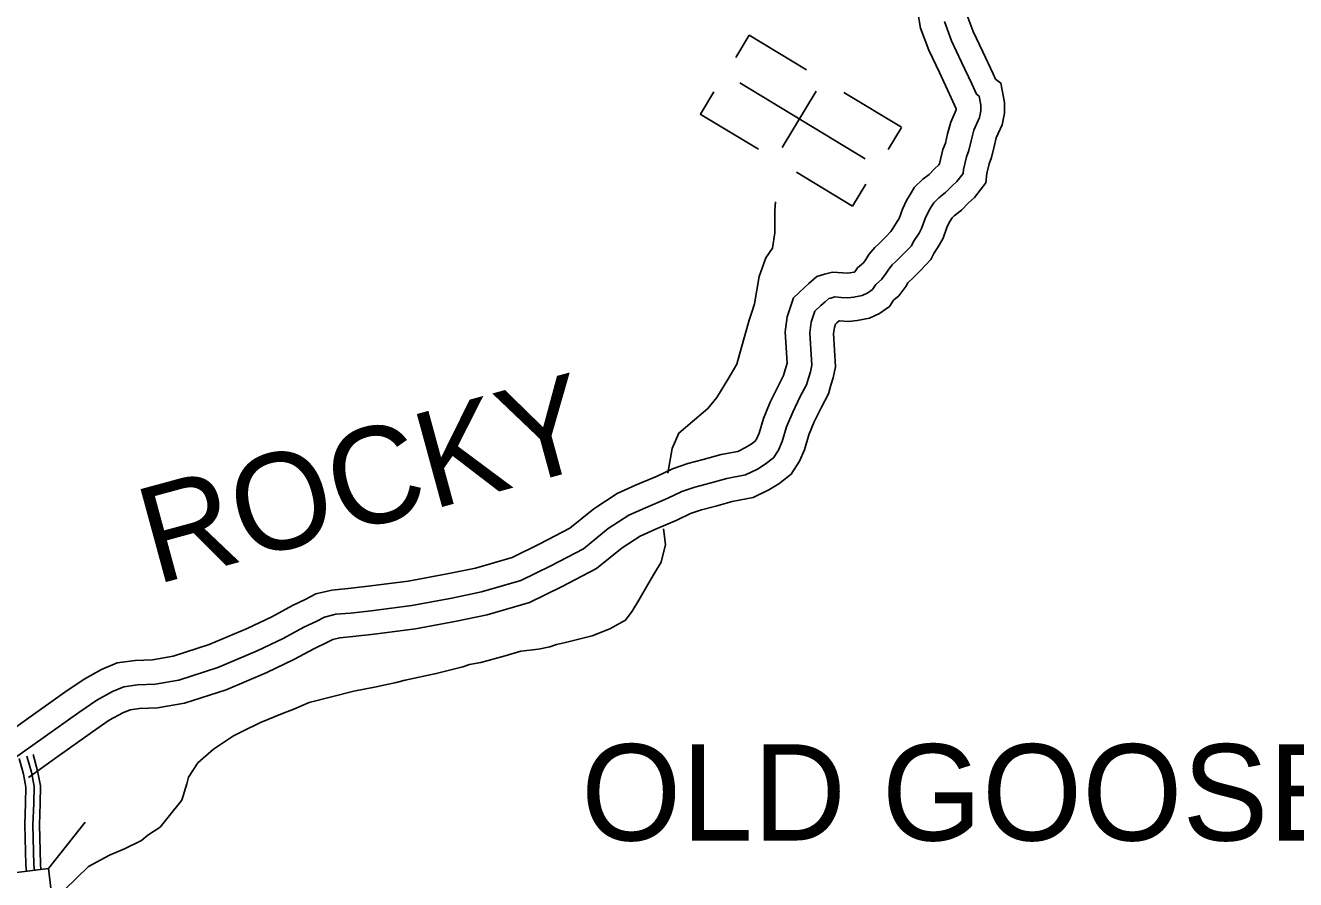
# Model space of a CAD drawing. Extents: x 1788175 to 1969470, y 584502 to 738744.
# Drawn here: x 1906980 to 1911857, y 617407 to 620687 of the extents above; entities that cross this region are included whole.
import ezdxf

# ---------------------------------------------------------------- set-up
doc = ezdxf.new("R2010")
doc.units = 0
for name, color, linetype in [('DESIGN - ROW - Right-of-Way and Easement Labels', 7, 'Continuous'), ('DESIGN - TRANSPORTATION - Text', 7, 'Continuous'), ('DESIGN - UTILITIES - Cable (Underground) with Text', 7, 'Continuous'), ('SURVEY - DRAINAGE - Storm Sewer', 7, 'Continuous'), ('SURVEY - PROPERTY - Owners', 7, 'Continuous'), ('SURVEY - TRANSPORTATION - Roads', 7, 'Continuous')]:
    doc.layers.add(name, color=color, linetype=linetype)

msp = doc.modelspace()

# ---------------------------------------------------------------- linework, layer by layer
at = {"layer": 'DESIGN - TRANSPORTATION - Text'}
for points in [[(1909860.2, 620009.9), (1909856.8, 619976.6), (1909856.8, 619891.1), (1909848.3, 619831.2), (1909822.6, 619794.9), (1909797, 619722.2), (1909779.9, 619617.4), (1909771.3, 619593.9), (1909758.5, 619555.5), (1909728.6, 619446.4), (1909711.5, 619386.6), (1909677.3, 619326.7), (1909634.5, 619258.3), (1909600.3, 619215.6), (1909549, 619172.8), (1909489.2, 619121.5), (1909463.5, 619061.7), (1909446.4, 618967.6)], [(1909429.3, 618753.9), (1909437.9, 618694), (1909420.8, 618625.6), (1909395.1, 618582.9), (1909369.5, 618540.1), (1909335.3, 618480.3), (1909309.6, 618437.5), (1909284, 618403.3), (1909224.1, 618369.1), (1909155.7, 618343.4), (1909053.1, 618317.8), (1909018.9, 618309.2), (1908993.3, 618300.7), (1908950.5, 618292.1), (1908882.1, 618283.6), (1908822.3, 618266.5), (1908728.2, 618240.8), (1908685.4, 618232.3), (1908659.8, 618223.7), (1908557.2, 618198.1), (1908437.5, 618172.4), (1908403.3, 618163.9), (1908326.3, 618146.8), (1908240.8, 618129.7), (1908069.8, 618086.9), (1908010, 618061.3), (1907967.2, 618044.2), (1907881.7, 618010), (1907864.6, 618001.4), (1907830.4, 617984.3), (1907779.1, 617958.7), (1907702.2, 617907.4), (1907641.5, 617855.1)], [(1907641.5, 617855.1), (1907605.3, 617800.5), (1907599.6, 617774.1), (1907580.6, 617711.8), (1907527.7, 617645.8), (1907497.4, 617608), (1907449.2, 617576.9), (1907425.6, 617557.2), (1907360.4, 617524.2), (1907302.7, 617500.7), (1907221.5, 617457.3), (1907083.6, 617322.8)]]:
    msp.add_lwpolyline(points, dxfattribs=at)
at = {"layer": 'DESIGN - UTILITIES - Cable (Underground) with Text'}
for p, q in [((1909758.9, 620649.2), (1909707.3, 620563.8)), ((1909978.6, 620516.4), (1909758.8, 620649.1)), ((1910016.4, 620435.1), (1909885.3, 620218)), ((1909622.8, 620431.5), (1909571.5, 620346.7)), ((1910343.6, 620295.9), (1910122.7, 620429.3)), ((1909571.2, 620346.2), (1909794.5, 620211.4)), ((1910343.6, 620295.7), (1910292.1, 620210.6)), ((1909940.8, 620123), (1910156, 619993)), ((1910156.1, 619993.1), (1910206.9, 620077.2))]:
    msp.add_line(p, q, dxfattribs=at)
msp.add_lwpolyline([(1909722.5, 620466.2), (1910204.4, 620175.1)], dxfattribs=at)
at = {"layer": 'SURVEY - DRAINAGE - Storm Sewer'}
msp.add_line((1907068.4, 617448.8), (1907208.5, 617627.5), dxfattribs=at)
msp.add_lwpolyline([(1906861, 617184.5), (1907096.8, 617212.9), (1907068.4, 617448.8), (1906832.5, 617420.3)], close=True, dxfattribs=at)
at = {"layer": 'SURVEY - PROPERTY - Owners'}
for points in [[(1910401.2, 620766.2), (1910417.2, 620677.1), (1910448.5, 620591.5), (1910489.3, 620506.2), (1910528.2, 620423.2), (1910554.2, 620367.2), (1910553.2, 620362.6), (1910532.7, 620316.1), (1910520.8, 620271), (1910512.6, 620234.5), (1910503.1, 620210.8), (1910490.2, 620156), (1910486.8, 620151.6), (1910470.8, 620136.9), (1910449.7, 620115.1), (1910425.9, 620096.2), (1910393.8, 620066.5), (1910376.7, 620038.2), (1910362.7, 620014.2), (1910347.2, 619982), (1910334.3, 619945.7), (1910330.1, 619937.9), (1910307.4, 619903.8), (1910303.4, 619895.6), (1910282.5, 619874), (1910257.4, 619848.2), (1910241.2, 619833.9), (1910218.1, 619806.8), (1910206.5, 619787.6), (1910197.9, 619775.8), (1910174.9, 619756.4), (1910164.5, 619741.1), (1910162.2, 619740), (1910145.9, 619736.7), (1910136.3, 619735.7), (1910118.4, 619736.8), (1910079.1, 619739.5), (1910048.1, 619731.3), (1910018.6, 619723.4), (1909987.7, 619696.2), (1909970.7, 619680.9), (1909928.5, 619641), (1909905.2, 619567.8), (1909897.3, 619510.3), (1909904.7, 619390), (1909902.7, 619381), (1909896.1, 619360), (1909890.8, 619342), (1909871, 619304.4), (1909839.8, 619239.9), (1909813.8, 619176.9), (1909796.6, 619120.9), (1909788.1, 619100.7), (1909781.8, 619090.9), (1909766.7, 619079.2), (1909744.9, 619065.7), (1909715.1, 619050.9), (1909651.7, 619039.4), (1909582.7, 619019.5), (1909522.9, 619004.1), (1909464.2, 618984.4), (1909405.4, 618956.1), (1909322.8, 618921.2), (1909251.7, 618888.9), (1909162.2, 618831.1), (1909070.4, 618756.3), (1908955.1, 618695.6), (1908848.3, 618644), (1908708, 618603), (1908599, 618580.4), (1908448.9, 618552.8), (1908296.3, 618533), (1908218.5, 618524), (1908156.7, 618518.7), (1908094.8, 618503.7), (1908054.3, 618482.8), (1908005.8, 618459.6), (1907926.3, 618416.4), (1907831, 618370.9), (1907685.6, 618309.1), (1907546.8, 618264.4), (1907467.5, 618251.1), (1907401.3, 618248.2), (1907332.5, 618239.3), (1907272.4, 618213.7), (1907204.8, 618176.4), (1907130.8, 618126.2), (1906993.2, 618027.5), (1906883.4, 617949.3)], [(1910596.5, 620725.6), (1910619.2, 620663.4), (1910656.6, 620585.4), (1910695.9, 620501.4), (1910705.2, 620481.3), (1910725, 620465.9), (1910739.3, 620390.5), (1910739.8, 620350.2), (1910730, 620305), (1910707.8, 620254.8), (1910700.6, 620227.2), (1910689.9, 620179.5), (1910680, 620154.9), (1910671.4, 620118.6), (1910667.4, 620082.6), (1910623.6, 620026.1), (1910600.1, 620004.4), (1910574, 619977.5), (1910546.4, 619955.7), (1910538.5, 619948.4), (1910535.8, 619943.8), (1910526.2, 619927.3), (1910518.2, 619910.8), (1910504, 619870.7), (1910488.9, 619842.6), (1910468.4, 619811.8), (1910457, 619788.1), (1910415.2, 619745.1), (1910385.1, 619714.2), (1910373.5, 619704), (1910368.7, 619698.2), (1910360.6, 619685), (1910334.2, 619648.7), (1910313.6, 619631.4), (1910297.3, 619607.4), (1910259.4, 619581.3), (1910220.9, 619563.1), (1910174, 619553.6), (1910140.2, 619550.1), (1910106.3, 619552.2), (1910104.4, 619552.3), (1910096.1, 619544.9), (1910090.2, 619539.3), (1910086.3, 619526.9), (1910083.1, 619503.4), (1910090.9, 619375.8), (1910081.7, 619333.2), (1910073, 619306), (1910063.1, 619272.1), (1910036.1, 619221), (1910008.8, 619164.4), (1909988.1, 619114.3), (1909970.8, 619057.7), (1909952.3, 619013.9), (1909919.9, 618963.8), (1909872.3, 618927), (1909834.9, 618903.8), (1909773.9, 618873.6), (1909693.9, 618859), (1909631.3, 618841), (1909575.4, 618826.6), (1909534.1, 618812.8), (1909481.6, 618787.4), (1909397.1, 618751.8), (1909340.6, 618726.1), (1909271.1, 618681.2), (1909173, 618601.2), (1909038.4, 618530.4), (1908914.9, 618470.7), (1908752.8, 618423.4), (1908634.6, 618398.8), (1908477.6, 618370), (1908318.8, 618349.3), (1908236.9, 618339.9), (1908186.6, 618335.6), (1908160.1, 618329.2), (1908136.7, 618317.1), (1908089.8, 618294.7), (1908010.4, 618251.6), (1907907.1, 618202.2), (1907750.3, 618135.6), (1907590.7, 618084.1), (1907486.9, 618066.8), (1907417.3, 618063.8), (1907381.6, 618059.1), (1907353.6, 618047.2), (1907301.7, 618018.5), (1907236.7, 617974.5), (1907100.8, 617877), (1906990.8, 617798.6)], [(1910508.6, 620701.9), (1910535.5, 620628.1), (1910574.6, 620546.6), (1910613.7, 620463), (1910632.2, 620423.2), (1910642.3, 620415.3), (1910648.7, 620381.4), (1910649, 620359.4), (1910643.3, 620333.2), (1910622, 620284.9), (1910612.4, 620248.7), (1910603, 620206.5), (1910593.3, 620182.3), (1910581.9, 620134.1), (1910580.1, 620118), (1910556.5, 620087.7), (1910536.7, 620069.4), (1910513.1, 620045), (1910487.3, 620024.6), (1910467.6, 620006.3), (1910457.8, 619990.1), (1910446, 619969.9), (1910434.3, 619945.7), (1910420.8, 619907.5), (1910411.1, 619889.3), (1910389.5, 619857), (1910381.7, 619840.8), (1910350.1, 619808.3), (1910322.5, 619779.9), (1910308.6, 619767.7), (1910294.8, 619751.5), (1910285.1, 619735.3), (1910267.4, 619711), (1910245.6, 619692.7), (1910231.9, 619672.4), (1910214, 619660.2), (1910192.2, 619649.9), (1910160.2, 619643.4), (1910138.3, 619641.1), (1910112.2, 619642.7), (1910088.2, 619644.4), (1910072.3, 619640.1), (1910064.3, 619638), (1910050.5, 619625.8), (1910034.6, 619611.6), (1910010.9, 619589.2), (1909997.5, 619546.9), (1909992, 619506.8), (1909999.6, 619382.7), (1909993.9, 619356.6), (1909986.3, 619332.5), (1909978.6, 619306.3), (1909955.2, 619261.9), (1909925.9, 619201.4), (1909902.7, 619145), (1909885.4, 619088.7), (1909871.8, 619056.4), (1909852.2, 619026.1), (1909820.5, 619001.6), (1909790.8, 618983.2), (1909745.1, 618960.5), (1909673.2, 618947.5), (1909607.5, 618928.5), (1909549.7, 618913.7), (1909499.9, 618896.9), (1909444.2, 618870.1), (1909360.7, 618834.9), (1909297, 618805.9), (1909217.7, 618754.7), (1909122.7, 618677.3), (1908997.5, 618611.4), (1908882.3, 618555.7), (1908730.8, 618511.5), (1908617.1, 618487.8), (1908463.5, 618459.6), (1908307.8, 618439.4), (1908227.9, 618430.2), (1908171.9, 618425.4), (1908128.1, 618414.8), (1908096.3, 618398.3), (1908048.6, 618375.6), (1907969.1, 618332.4), (1907869.7, 618284.9), (1907718.6, 618220.7), (1907569.2, 618172.5), (1907477.4, 618157.2), (1907409.4, 618154.2), (1907357.5, 618147.5), (1907313.8, 618128.8), (1907254.2, 618095.9), (1907184.8, 618048.9), (1907048.1, 617950.8), (1906938.1, 617872.5)]]:
    msp.add_lwpolyline(points, dxfattribs=at)
at = {"layer": 'SURVEY - TRANSPORTATION - Roads'}
for points in [[(1906955.7, 617872.2), (1906972.2, 617812), (1906981.6, 617761.7), (1906980.3, 617700.1), (1906977.4, 617616.7), (1906981.3, 617462.8), (1906984, 617438.3)], [(1906985.6, 617880.4), (1907002.4, 617819), (1907012.7, 617764.2), (1907011.3, 617699.3), (1907008.4, 617616.6), (1907012.3, 617464.9), (1907014.9, 617441.7)], [(1907009.4, 617886.9), (1907026.5, 617824.5), (1907037.4, 617766.2), (1907036, 617698.6), (1907033.1, 617616.5), (1907037, 617466.6), (1907039.4, 617444.4)]]:
    msp.add_lwpolyline(points, dxfattribs=at)

# ---------------------------------------------------------------- texts
at = {"layer": 'DESIGN - ROW - Right-of-Way and Easement Labels'}
msp.add_text('ROCKY', height=370, rotation=15.2128, dxfattribs=at).set_placement((1907479.6, 618538.5))
msp.add_text('OLD GOOSE', height=370, dxfattribs=at).set_placement((1909113.4, 617556.7))

doc.saveas('drawing.dxf')
